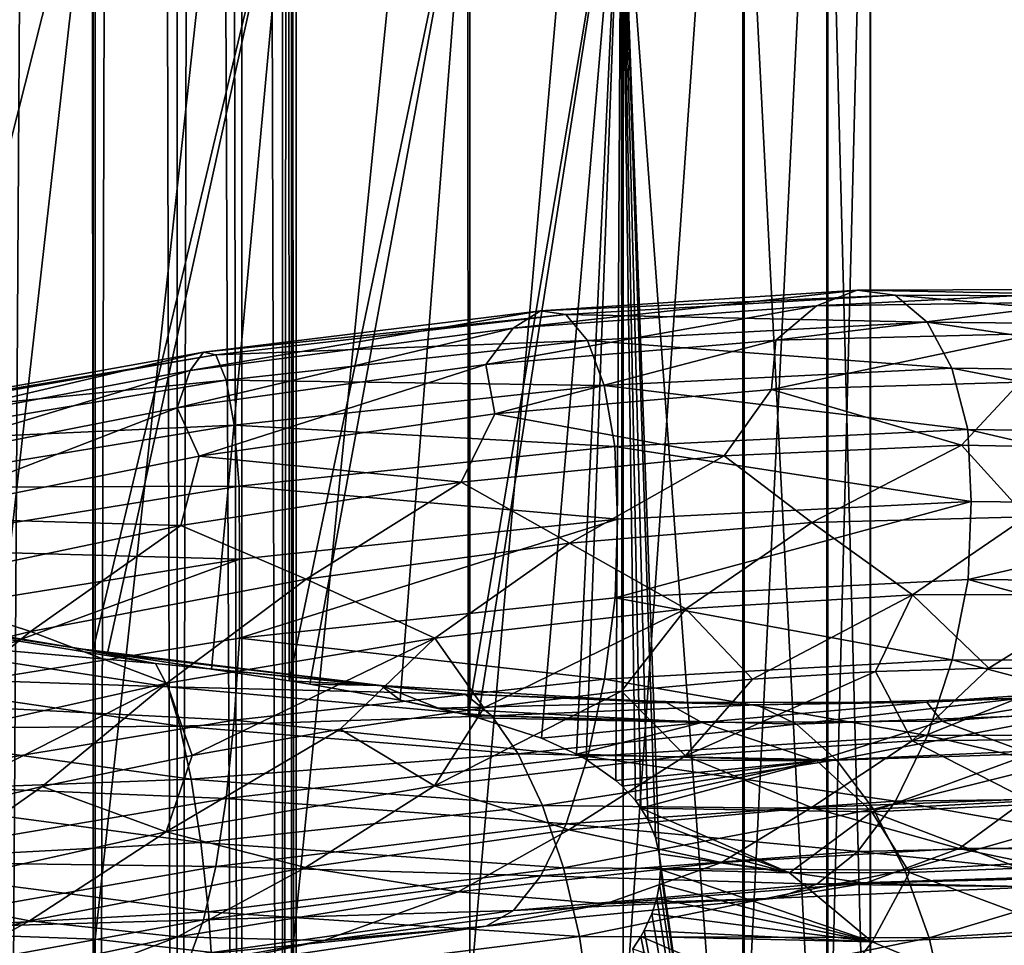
# Model space of a CAD drawing. Header units: metres. Extents: x -109 to 109, y -452 to 89.
# Tile 334 of 656: x 1 to 10, y -129 to -121. Entities that reach past the tile are written whole.
import ezdxf

# ---------------------------------------------------------------- set-up
doc = ezdxf.new("R2010")
doc.units = ezdxf.units.M
doc.layers.add('solid_K244270000C71_000_01', color=7, linetype='CONTINUOUS')
doc.layers.add('solid_k244270000c71_000_02', color=7, linetype='CONTINUOUS')

msp = doc.modelspace()

# ---------------------------------------------------------------- linework, layer by layer
at = {"layer": 'solid_K244270000C71_000_01'}
for points in [[(3.38175, -22.244411, 375.402008), (3.033048, -22.294632, 376.246521), (3.38074, -153.699997, 375.405762)], [(3.033048, -22.294632, 372.753296), (3.38175, -22.244411, 373.597809), (3.38074, -153.699997, 373.594025)], [(3.5, -22.22611, 374.499908), (3.5, -153.699997, 374.499908), (3.38074, -153.699997, 373.594025)], [(3.38175, -22.244411, 373.597809), (3.5, -22.22611, 374.499908), (3.38074, -153.699997, 373.594025)], [(3.38175, -22.244411, 375.402008), (3.38074, -153.699997, 375.405762), (3.5, -153.699997, 374.499908)], [(3.5, -22.22611, 374.499908), (3.38175, -22.244411, 375.402008), (3.5, -153.699997, 374.499908)], [(2.778136, -22.327826, 372.371063), (3.031089, -153.699997, 372.749908), (2.474874, -153.699997, 372.025024)], [(2.474925, -22.363464, 372.025085), (2.778136, -22.327826, 372.371063), (2.474874, -153.699997, 372.025024)], [(2.778137, -22.327826, 376.628754), (2.474925, -22.363464, 376.974731), (3.031089, -153.699997, 376.249908)], [(2.778136, -22.327826, 372.371063), (3.033048, -22.294632, 372.753296), (3.031089, -153.699997, 372.749908)], [(3.033048, -22.294632, 376.246521), (2.778137, -22.327826, 376.628754), (3.031089, -153.699997, 376.249908)], [(3.033048, -22.294632, 376.246521), (3.031089, -153.699997, 376.249908), (3.38074, -153.699997, 375.405762)], [(3.033048, -22.294632, 372.753296), (3.38074, -153.699997, 373.594025), (3.031089, -153.699997, 372.749908)], [(2.128956, -22.39905, 377.277954), (1.746732, -22.432095, 377.532867), (1.75, -153.699997, 377.531006)], [(1.746732, -22.432095, 371.466919), (2.128956, -22.39905, 371.721863), (1.75, -153.699997, 371.468811)], [(2.128956, -22.39905, 377.277954), (1.75, -153.699997, 377.531006), (2.474874, -153.699997, 376.974792)], [(2.128956, -22.39905, 371.721863), (2.474874, -153.699997, 372.025024), (1.75, -153.699997, 371.468811)], [(2.474925, -22.363464, 376.974731), (2.128956, -22.39905, 377.277954), (2.474874, -153.699997, 376.974792)], [(2.128956, -22.39905, 371.721863), (2.474925, -22.363464, 372.025085), (2.474874, -153.699997, 372.025024)], [(2.474925, -22.363464, 376.974731), (2.474874, -153.699997, 376.974792), (3.031089, -153.699997, 376.249908)], [(1.746732, -22.432095, 377.532867), (0.902252, -22.481905, 377.881622), (0.905867, -153.699997, 377.880646)], [(0.902252, -22.481905, 371.118195), (1.746732, -22.432095, 371.466919), (0.905867, -153.699997, 371.119171)], [(1.746732, -22.432095, 377.532867), (0.905867, -153.699997, 377.880646), (1.75, -153.699997, 377.531006)], [(1.746732, -22.432095, 371.466919), (1.75, -153.699997, 371.468811), (0.905867, -153.699997, 371.119171)], [(0, -113.41658, 856.172241), (0, -129.166992, 862.599304), (1.767249, -113.494987, 856.003845)], [(0, -129.166992, 862.599304), (1.767249, -129.231491, 862.42511), (1.767249, -113.494987, 856.003845)], [(1.767249, -113.494987, 856.003845), (1.767249, -129.231491, 862.42511), (3.458888, -113.727089, 855.505371)], [(1.767249, -129.231491, 862.42511), (3.458888, -129.42247, 861.909485), (3.458888, -113.727089, 855.505371)], [(3.458888, -113.727089, 855.505371), (3.458888, -129.42247, 861.909485), (4.999055, -114.102715, 854.698669)], [(3.458888, -129.42247, 861.909485), (4.999055, -129.731537, 861.074951), (4.999055, -114.102715, 854.698669)], [(4.999055, -114.102715, 854.698669), (4.999055, -129.731537, 861.074951), (6.320303, -114.605423, 853.619019)], [(4.999055, -129.731537, 861.074951), (6.320303, -130.145157, 859.958191), (6.320303, -114.605423, 853.619019)], [(6.320303, -114.605423, 853.619019), (6.320303, -130.145157, 859.958191), (7.364774, -115.213196, 852.313721)], [(6.320303, -130.145157, 859.958191), (7.364774, -130.645233, 858.60791), (7.364774, -115.213196, 852.313721)], [(7.364774, -115.213196, 852.313721), (7.364774, -130.645233, 858.60791), (8.086726, -115.899422, 850.839966)], [(7.364774, -130.645233, 858.60791), (8.086726, -131.209854, 857.083435), (8.086726, -115.899422, 850.839966)], [(8.086726, -115.899422, 850.839966), (8.086726, -131.209854, 857.083435), (8.454546, -116.634041, 849.262207)], [(8.086726, -131.209854, 857.083435), (8.454546, -131.814285, 855.451416), (8.454546, -116.634041, 849.262207)], [(8.454546, -116.634041, 849.262207), (8.454546, -131.814285, 855.451416), (8.452125, -117.384888, 847.649658)], [(8.452125, -117.384888, 847.649658), (8.452125, -132.432083, 853.783325), (8.079568, -118.11908, 846.072876)], [(8.454546, -131.814285, 855.451416), (8.452125, -132.432083, 853.783325), (8.452125, -117.384888, 847.649658)], [(8.079568, -118.11908, 846.072876), (8.079568, -133.036163, 852.152222), (7.353192, -118.804474, 844.600891)], [(8.452125, -132.432083, 853.783325), (8.079568, -133.036163, 852.152222), (8.079568, -118.11908, 846.072876)], [(6.304805, -119.447212, 843.314636), (7.353192, -118.804474, 844.600891), (7.353192, -133.600098, 850.629517)], [(8.079568, -133.036163, 852.152222), (7.353192, -133.600098, 850.629517), (7.353192, -118.804474, 844.600891)], [(0, -126.441193, 843.308777), (0, -119.29525, 840.163452), (1.744606, -119.552032, 840.481934)], [(4.984249, -127.299179, 845.407471), (4.980319, -119.627487, 842.091736), (6.304805, -119.447212, 843.314636)], [(5.070061, -127.321487, 845.484436), (4.984249, -127.299179, 845.407471), (6.304805, -119.447212, 843.314636)], [(5.616037, -127.497108, 846.032349), (5.070061, -127.321487, 845.484436), (6.304805, -119.447212, 843.314636)], [(5.918019, -127.634583, 846.388611), (5.616037, -127.497108, 846.032349), (6.304805, -119.447212, 843.314636)], [(6.001072, -127.680725, 846.495178), (5.918019, -127.634583, 846.388611), (6.304805, -119.447212, 843.314636)], [(6.259104, -127.862457, 846.857605), (6.001072, -127.680725, 846.495178), (6.304805, -119.447212, 843.314636)], [(6.259104, -127.862457, 846.857605), (6.304805, -119.447212, 843.314636), (6.311781, -127.909973, 846.938904)], [(6.632474, -128.495361, 847.577148), (6.304805, -119.447212, 843.314636), (7.353192, -133.600098, 850.629517)], [(6.427211, -128.035629, 847.1297), (6.311781, -127.909973, 846.938904), (6.304805, -119.447212, 843.314636)], [(6.474603, -128.099808, 847.214722), (6.427211, -128.035629, 847.1297), (6.304805, -119.447212, 843.314636)], [(6.534702, -128.199341, 847.331116), (6.474603, -128.099808, 847.214722), (6.304805, -119.447212, 843.314636)], [(6.599252, -128.352829, 847.476501), (6.534702, -128.199341, 847.331116), (6.304805, -119.447212, 843.314636)], [(6.632474, -128.495361, 847.577148), (6.599252, -128.352829, 847.476501), (6.304805, -119.447212, 843.314636)], [(0.942444, -126.612534, 843.436707), (0, -126.441193, 843.308777), (1.744606, -119.552032, 840.481934)], [(0.942444, -126.612534, 843.436707), (1.744606, -119.552032, 840.481934), (1.744892, -126.744408, 843.630554)], [(1.744892, -126.744408, 843.630554), (1.744606, -119.552032, 840.481934), (3.437735, -119.660278, 841.132324)], [(1.871267, -126.764259, 843.668518), (1.744892, -126.744408, 843.630554), (3.437735, -119.660278, 841.132324)], [(2.76983, -126.901474, 844.001465), (1.871267, -126.764259, 843.668518), (3.437735, -119.660278, 841.132324)], [(2.76983, -126.901474, 844.001465), (3.437735, -119.660278, 841.132324), (3.439579, -127.004089, 844.328064)], [(3.439579, -127.004089, 844.328064), (3.437735, -119.660278, 841.132324), (4.980319, -119.627487, 842.091736)], [(3.619263, -127.032707, 844.428467), (3.439579, -127.004089, 844.328064), (4.980319, -119.627487, 842.091736)], [(4.396943, -127.16922, 844.934387), (3.619263, -127.032707, 844.428467), (4.980319, -119.627487, 842.091736)], [(4.396943, -127.16922, 844.934387), (4.980319, -119.627487, 842.091736), (4.984249, -127.299179, 845.407471)], [(5.372518, -123.962395, 874.842102), (5.608665, -123.812279, 875.5047), (8.34089, -123.633713, 874.120483)], [(7.989705, -123.768234, 873.507446), (5.372518, -123.962395, 874.842102), (8.34089, -123.633713, 874.120483)], [(8.34089, -123.633713, 874.120483), (5.608665, -123.812279, 875.5047), (8.666769, -123.678452, 874.751648)], [(7.989705, -123.768234, 873.507446), (8.34089, -123.633713, 874.120483), (10.812059, -123.624077, 872.30304)], [(10.356828, -123.736084, 871.757751), (7.989705, -123.768234, 873.507446), (10.812059, -123.624077, 872.30304)], [(10.812059, -123.624077, 872.30304), (8.34089, -123.633713, 874.120483), (11.234487, -123.68808, 872.871277)], [(8.34089, -123.633713, 874.120483), (8.666769, -123.678452, 874.751648), (11.234487, -123.68808, 872.871277)], [(5.608665, -123.812279, 875.5047), (5.827796, -123.843788, 876.181702), (8.666769, -123.678452, 874.751648)], [(8.666769, -123.678452, 874.751648), (5.827796, -123.843788, 876.181702), (8.944007, -123.911217, 875.359436)], [(10.356828, -123.736084, 871.757751), (9.901761, -124.008949, 871.272461), (7.638646, -124.065018, 872.954407)], [(10.356828, -123.736084, 871.757751), (7.638646, -124.065018, 872.954407), (7.989705, -123.768234, 873.507446)], [(8.666769, -123.678452, 874.751648), (8.944007, -123.911217, 875.359436), (11.593863, -123.935265, 873.425476)], [(11.234487, -123.68808, 872.871277), (8.666769, -123.678452, 874.751648), (11.593863, -123.935265, 873.425476)], [(2.586942, -124.326996, 875.726746), (2.70065, -124.168571, 876.419128), (5.608665, -123.812279, 875.5047)], [(5.372518, -123.962395, 874.842102), (2.586942, -124.326996, 875.726746), (5.608665, -123.812279, 875.5047)], [(5.608665, -123.812279, 875.5047), (2.70065, -124.168571, 876.419128), (5.827796, -123.843788, 876.181702)], [(2.70065, -124.168571, 876.419128), (2.806165, -124.193169, 877.123474), (5.827796, -123.843788, 876.181702)], [(5.827796, -123.843788, 876.181702), (2.806165, -124.193169, 877.123474), (6.01422, -124.06678, 876.828369)], [(7.989705, -123.768234, 873.507446), (7.638646, -124.065018, 872.954407), (5.136456, -124.275841, 874.23938)], [(7.989705, -123.768234, 873.507446), (5.136456, -124.275841, 874.23938), (5.372518, -123.962395, 874.842102)], [(5.827796, -123.843788, 876.181702), (6.01422, -124.06678, 876.828369), (8.944007, -123.911217, 875.359436)], [(8.944007, -123.911217, 875.359436), (6.01422, -124.06678, 876.828369), (9.157751, -124.307671, 875.906067)], [(8.944007, -123.911217, 875.359436), (9.157751, -124.307671, 875.906067), (11.870933, -124.340607, 873.930725)], [(11.593863, -123.935265, 873.425476), (8.944007, -123.911217, 875.359436), (11.870933, -124.340607, 873.930725)], [(5.372518, -123.962395, 874.842102), (5.136456, -124.275841, 874.23938), (2.473275, -124.649467, 875.093994)], [(5.372518, -123.962395, 874.842102), (2.473275, -124.649467, 875.093994), (2.586942, -124.326996, 875.726746)], [(7.600089, -124.489326, 872.319031), (7.638646, -124.065018, 872.954407), (9.901761, -124.008949, 871.272461)], [(9.745215, -124.42749, 870.644287), (7.600089, -124.489326, 872.319031), (9.901761, -124.008949, 871.272461)], [(2.806165, -124.193169, 877.123474), (2.895931, -124.411263, 877.793091), (6.01422, -124.06678, 876.828369)], [(6.01422, -124.06678, 876.828369), (2.895931, -124.411263, 877.793091), (6.157947, -124.457397, 877.404846)], [(5.214535, -124.699112, 873.614502), (5.136456, -124.275841, 874.23938), (7.638646, -124.065018, 872.954407)], [(7.600089, -124.489326, 872.319031), (5.214535, -124.699112, 873.614502), (7.638646, -124.065018, 872.954407)], [(6.01422, -124.06678, 876.828369), (6.157947, -124.457397, 877.404846), (9.157751, -124.307671, 875.906067)], [(2.70065, -124.168571, 876.419128), (-0.291376, -124.706223, 876.840271), (2.806165, -124.193169, 877.123474)], [(-0.279108, -124.86554, 876.138916), (-0.291376, -124.706223, 876.840271), (2.70065, -124.168571, 876.419128)], [(2.586942, -124.326996, 875.726746), (-0.279108, -124.86554, 876.138916), (2.70065, -124.168571, 876.419128)], [(2.806165, -124.193169, 877.123474), (-0.30276, -124.730362, 877.55249), (2.895931, -124.411263, 877.793091)], [(-0.291376, -124.706223, 876.840271), (-0.30276, -124.730362, 877.55249), (2.806165, -124.193169, 877.123474)], [(2.663375, -125.065643, 874.495544), (2.473275, -124.649467, 875.093994), (5.136456, -124.275841, 874.23938)], [(5.214535, -124.699112, 873.614502), (2.663375, -125.065643, 874.495544), (5.136456, -124.275841, 874.23938)], [(9.157751, -124.307671, 875.906067), (6.157947, -124.457397, 877.404846), (9.295281, -124.834389, 876.354553)], [(9.157751, -124.307671, 875.906067), (9.295281, -124.834389, 876.354553), (12.049211, -124.87027, 874.352478)], [(11.870933, -124.340607, 873.930725), (9.157751, -124.307671, 875.906067), (12.049211, -124.87027, 874.352478)], [(2.895931, -124.411263, 877.793091), (-0.312445, -124.948486, 878.228271), (2.965137, -124.79921, 878.386841)], [(-0.30276, -124.730362, 877.55249), (-0.312445, -124.948486, 878.228271), (2.895931, -124.411263, 877.793091)], [(2.895931, -124.411263, 877.793091), (2.965137, -124.79921, 878.386841), (6.157947, -124.457397, 877.404846)], [(9.238918, -124.970169, 870.517395), (7.600089, -124.489326, 872.319031), (9.745215, -124.42749, 870.644287)], [(11.00293, -125.004066, 868.633972), (9.238918, -124.970169, 870.517395), (9.745215, -124.42749, 870.644287)], [(6.157947, -124.457397, 877.404846), (2.965137, -124.79921, 878.386841), (6.250427, -124.98246, 877.872314)], [(7.19213, -125.061249, 872.088989), (5.214535, -124.699112, 873.614502), (7.600089, -124.489326, 872.319031)], [(6.157947, -124.457397, 877.404846), (6.250427, -124.98246, 877.872314), (9.295281, -124.834389, 876.354553)], [(9.238918, -124.970169, 870.517395), (7.19213, -125.061249, 872.088989), (7.600089, -124.489326, 872.319031)], [(0.028362, -125.592384, 874.940552), (-0.266844, -125.18924, 875.496765), (2.473275, -124.649467, 875.093994)], [(2.663375, -125.065643, 874.495544), (0.028362, -125.592384, 874.940552), (2.473275, -124.649467, 875.093994)], [(4.924998, -125.290077, 873.304749), (2.663375, -125.065643, 874.495544), (5.214535, -124.699112, 873.614502)], [(7.19213, -125.061249, 872.088989), (4.924998, -125.290077, 873.304749), (5.214535, -124.699112, 873.614502)], [(2.965137, -124.79921, 878.386841), (-0.319911, -125.336945, 878.826294), (3.009668, -125.323914, 878.865051)], [(-0.312445, -124.948486, 878.228271), (-0.319911, -125.336945, 878.826294), (2.965137, -124.79921, 878.386841)], [(2.965137, -124.79921, 878.386841), (3.009668, -125.323914, 878.865051), (6.250427, -124.98246, 877.872314)], [(9.295281, -124.834389, 876.354553), (6.250427, -124.98246, 877.872314), (9.321997, -125.456795, 876.680908)], [(9.295281, -124.834389, 876.354553), (9.321997, -125.456795, 876.680908), (12.093849, -125.488121, 874.671875)], [(12.049211, -124.87027, 874.352478), (9.295281, -124.834389, 876.354553), (12.093849, -125.488121, 874.671875)], [(6.250427, -124.98246, 877.872314), (3.009668, -125.323914, 878.865051), (6.273554, -125.607872, 878.195679)], [(6.250427, -124.98246, 877.872314), (6.273554, -125.607872, 878.195679), (9.321997, -125.456795, 876.680908)], [(7.949234, -125.63868, 871.237488), (7.19213, -125.061249, 872.088989), (9.238918, -124.970169, 870.517395)], [(9.80147, -125.588409, 869.568298), (7.949234, -125.63868, 871.237488), (9.238918, -124.970169, 870.517395)], [(9.80147, -125.588409, 869.568298), (9.238918, -124.970169, 870.517395), (11.00293, -125.004066, 868.633972)], [(2.506526, -125.664299, 874.133301), (0.028362, -125.592384, 874.940552), (2.663375, -125.065643, 874.495544)], [(4.924998, -125.290077, 873.304749), (2.506526, -125.664299, 874.133301), (2.663375, -125.065643, 874.495544)], [(5.857026, -125.814583, 872.584839), (4.924998, -125.290077, 873.304749), (7.19213, -125.061249, 872.088989)], [(7.949234, -125.63868, 871.237488), (5.857026, -125.814583, 872.584839), (7.19213, -125.061249, 872.088989)], [(3.009668, -125.323914, 878.865051), (-0.324716, -125.862579, 879.306458), (3.010728, -125.952553, 879.190857)], [(-0.319911, -125.336945, 878.826294), (-0.324716, -125.862579, 879.306458), (3.009668, -125.323914, 878.865051)], [(3.586529, -126.126442, 873.572449), (2.506526, -125.664299, 874.133301), (4.924998, -125.290077, 873.304749)], [(3.009668, -125.323914, 878.865051), (3.010728, -125.952553, 879.190857), (6.273554, -125.607872, 878.195679)], [(5.857026, -125.814583, 872.584839), (3.586529, -126.126442, 873.572449), (4.924998, -125.290077, 873.304749)], [(9.321997, -125.456795, 876.680908), (6.251064, -126.287346, 878.332825), (9.296228, -126.129684, 876.815857)], [(9.321997, -125.456795, 876.680908), (6.273554, -125.607872, 878.195679), (6.251064, -126.287346, 878.332825)], [(12.093849, -125.488121, 874.671875), (9.321997, -125.456795, 876.680908), (9.296228, -126.129684, 876.815857)], [(12.093849, -125.488121, 874.671875), (9.296228, -126.129684, 876.815857), (12.050437, -126.152901, 874.813416)], [(2.506526, -125.664299, 874.133301), (0.011681, -126.186974, 874.555054), (0.028362, -125.592384, 874.940552)], [(6.273554, -125.607872, 878.195679), (3.009974, -126.635078, 879.323425), (6.251064, -126.287346, 878.332825)], [(6.273554, -125.607872, 878.195679), (3.010728, -125.952553, 879.190857), (3.009974, -126.635078, 879.323425)], [(8.81601, -126.261284, 870.37793), (7.949234, -125.63868, 871.237488), (9.80147, -125.588409, 869.568298)], [(10.495859, -126.258362, 868.560303), (8.81601, -126.261284, 870.37793), (9.80147, -125.588409, 869.568298)], [(1.20768, -126.578384, 874.178406), (0.011681, -126.186974, 874.555054), (2.506526, -125.664299, 874.133301)], [(3.586529, -126.126442, 873.572449), (1.20768, -126.578384, 874.178406), (2.506526, -125.664299, 874.133301)], [(6.862889, -126.382545, 871.89563), (5.857026, -125.814583, 872.584839), (7.949234, -125.63868, 871.237488)], [(8.81601, -126.261284, 870.37793), (6.862889, -126.382545, 871.89563), (7.949234, -125.63868, 871.237488)], [(-0.324716, -125.862579, 879.306458), (-0.334858, -126.492149, 879.629028), (3.010728, -125.952553, 879.190857)], [(4.69691, -126.634315, 873.07074), (3.586529, -126.126442, 873.572449), (5.857026, -125.814583, 872.584839)], [(6.862889, -126.382545, 871.89563), (4.69691, -126.634315, 873.07074), (5.857026, -125.814583, 872.584839)], [(3.010728, -125.952553, 879.190857), (-0.324749, -127.176537, 879.761475), (3.009974, -126.635078, 879.323425)], [(2.384786, -127.023895, 873.872498), (1.20768, -126.578384, 874.178406), (3.586529, -126.126442, 873.572449)], [(4.69691, -126.634315, 873.07074), (2.384786, -127.023895, 873.872498), (3.586529, -126.126442, 873.572449)], [(9.296228, -126.129684, 876.815857), (6.251064, -126.287346, 878.332825), (9.159523, -126.821396, 876.801208)], [(9.296228, -126.129684, 876.815857), (9.159523, -126.821396, 876.801208), (11.87323, -126.830063, 874.825256)], [(12.050437, -126.152901, 874.813416), (9.296228, -126.129684, 876.815857), (11.87323, -126.830063, 874.825256)], [(1.20768, -126.578384, 874.178406), (-1.207703, -127.172241, 874.386658), (0.011681, -126.186974, 874.555054)], [(6.251064, -126.287346, 878.332825), (3.009974, -126.635078, 879.323425), (6.159139, -126.989532, 878.298279)], [(6.251064, -126.287346, 878.332825), (6.159139, -126.989532, 878.298279), (9.159523, -126.821396, 876.801208)], [(8.81601, -126.261284, 870.37793), (7.437684, -126.987778, 871.61084), (6.862889, -126.382545, 871.89563)], [(8.81601, -126.261284, 870.37793), (8.49829, -126.922348, 870.76239), (7.437684, -126.987778, 871.61084)], [(8.81601, -126.261284, 870.37793), (9.475622, -126.893066, 869.824341), (8.49829, -126.922348, 870.76239)], [(10.495859, -126.258362, 868.560303), (9.475622, -126.893066, 869.824341), (8.81601, -126.261284, 870.37793)], [(10.495859, -126.258362, 868.560303), (10.361822, -126.897514, 868.803162), (9.475622, -126.893066, 869.824341)], [(6.862889, -126.382545, 871.89563), (5.119542, -127.234558, 872.998779), (4.69691, -126.634315, 873.07074)], [(6.862889, -126.382545, 871.89563), (6.307454, -127.091286, 872.358887), (5.119542, -127.234558, 872.998779)], [(6.862889, -126.382545, 871.89563), (7.437684, -126.987778, 871.61084), (6.307454, -127.091286, 872.358887)], [(-0.475728, -126.613434, 841.974609), (-0.454825, -126.406181, 842.661499), (2.287702, -126.852142, 843.025513)], [(-0.454825, -126.406181, 842.661499), (0.942444, -126.612534, 843.436707), (1.640344, -126.727814, 843.600708)], [(2.287702, -126.852142, 843.025513), (-0.454825, -126.406181, 842.661499), (1.640344, -126.727814, 843.600708)], [(-0.000914, -127.554161, 874.282043), (-1.207703, -127.172241, 874.386658), (1.20768, -126.578384, 874.178406)], [(-0.475728, -126.613434, 841.974609), (2.287702, -126.852142, 843.025513), (2.392841, -127.054382, 842.34491)], [(3.009974, -126.635078, 879.323425), (-0.324749, -127.176537, 879.761475), (2.965711, -127.343391, 879.276184)], [(2.384786, -127.023895, 873.872498), (-0.000914, -127.554161, 874.282043), (1.20768, -126.578384, 874.178406)], [(1.640344, -126.727814, 843.600708), (0.942444, -126.612534, 843.436707), (1.744892, -126.744408, 843.630554)], [(4.69691, -126.634315, 873.07074), (2.603747, -127.645905, 873.942383), (2.384786, -127.023895, 873.872498)], [(4.69691, -126.634315, 873.07074), (3.880141, -127.419342, 873.528198), (2.603747, -127.645905, 873.942383)], [(3.009974, -126.635078, 879.323425), (2.965711, -127.343391, 879.276184), (6.159139, -126.989532, 878.298279)], [(4.69691, -126.634315, 873.07074), (5.119542, -127.234558, 872.998779), (3.880141, -127.419342, 873.528198)], [(4.233447, -127.043114, 844.30304), (1.640344, -126.727814, 843.600708), (1.744892, -126.744408, 843.630554)], [(4.233447, -127.043114, 844.30304), (2.287702, -126.852142, 843.025513), (1.640344, -126.727814, 843.600708)], [(4.233447, -127.043114, 844.30304), (1.744892, -126.744408, 843.630554), (1.871267, -126.764259, 843.668518)], [(4.233447, -127.043114, 844.30304), (1.871267, -126.764259, 843.668518), (2.76983, -126.901474, 844.001465)], [(4.233447, -127.043114, 844.30304), (4.958905, -127.116844, 843.830933), (2.287702, -126.852142, 843.025513)], [(2.392841, -127.054382, 842.34491), (2.287702, -126.852142, 843.025513), (4.958905, -127.116844, 843.830933)], [(4.233447, -127.043114, 844.30304), (2.76983, -126.901474, 844.001465), (3.439579, -127.004089, 844.328064)], [(9.159523, -126.821396, 876.801208), (6.159139, -126.989532, 878.298279), (8.946478, -127.474335, 876.628235)], [(8.814192, -127.518768, 870.832947), (8.49829, -126.922348, 870.76239), (9.475622, -126.893066, 869.824341)], [(8.814192, -127.518768, 870.832947), (9.475622, -126.893066, 869.824341), (10.361822, -126.897514, 868.803162)], [(10.495024, -127.504196, 869.01532), (8.814192, -127.518768, 870.832947), (10.361822, -126.897514, 868.803162)], [(9.159523, -126.821396, 876.801208), (8.946478, -127.474335, 876.628235), (11.597066, -127.464645, 874.693665)], [(11.87323, -126.830063, 874.825256), (9.159523, -126.821396, 876.801208), (11.597066, -127.464645, 874.693665)], [(6.860062, -127.649841, 872.349731), (6.307454, -127.091286, 872.358887), (7.437684, -126.987778, 871.61084)], [(6.860062, -127.649841, 872.349731), (7.437684, -126.987778, 871.61084), (8.49829, -126.922348, 870.76239)], [(8.814192, -127.518768, 870.832947), (6.860062, -127.649841, 872.349731), (8.49829, -126.922348, 870.76239)], [(2.384786, -127.023895, 873.872498), (1.307759, -127.913567, 874.237244), (0.001472, -128.222977, 874.411438)], [(2.384786, -127.023895, 873.872498), (2.603747, -127.645905, 873.942383), (1.307759, -127.913567, 874.237244)], [(2.392841, -127.054382, 842.34491), (4.958905, -127.116844, 843.830933), (5.186808, -127.305527, 843.17688)], [(2.392841, -127.054382, 842.34491), (5.186808, -127.305527, 843.17688), (2.498018, -127.393898, 841.721313)], [(6.159139, -126.989532, 878.298279), (2.965711, -127.343391, 879.276184), (6.015881, -127.65551, 878.094543)], [(4.233447, -127.043114, 844.30304), (3.439579, -127.004089, 844.328064), (3.619263, -127.032707, 844.428467)], [(4.233447, -127.043114, 844.30304), (3.619263, -127.032707, 844.428467), (4.396943, -127.16922, 844.934387)], [(4.233447, -127.043114, 844.30304), (4.396943, -127.16922, 844.934387), (4.72839, -127.238319, 845.190369)], [(4.233447, -127.043114, 844.30304), (4.72839, -127.238319, 845.190369), (6.692688, -127.190498, 845.419128)], [(4.233447, -127.043114, 844.30304), (6.692688, -127.190498, 845.419128), (4.958905, -127.116844, 843.830933)], [(6.159139, -126.989532, 878.298279), (6.015881, -127.65551, 878.094543), (8.946478, -127.474335, 876.628235)], [(8.940659, -127.186195, 846.92511), (10.905019, -127.050011, 848.781738), (9.756726, -127.151138, 846.691528)], [(9.070429, -127.350891, 847.872437), (10.905019, -127.050011, 848.781738), (8.940659, -127.186195, 846.92511)], [(9.070429, -127.350891, 847.872437), (10.860699, -127.221115, 849.707458), (10.905019, -127.050011, 848.781738)], [(4.693094, -127.909325, 873.522766), (5.119542, -127.234558, 872.998779), (6.307454, -127.091286, 872.358887)], [(6.860062, -127.649841, 872.349731), (4.693094, -127.909325, 873.522766), (6.307454, -127.091286, 872.358887)], [(6.692688, -127.190498, 845.419128), (7.474267, -127.210518, 845.064026), (4.958905, -127.116844, 843.830933)], [(5.186808, -127.305527, 843.17688), (4.958905, -127.116844, 843.830933), (7.474267, -127.210518, 845.064026)], [(8.940659, -127.186195, 846.92511), (9.756726, -127.151138, 846.691528), (7.474267, -127.210518, 845.064026)], [(7.81777, -127.377556, 844.456238), (7.474267, -127.210518, 845.064026), (9.756726, -127.151138, 846.691528)], [(7.81777, -127.377556, 844.456238), (9.756726, -127.151138, 846.691528), (10.205128, -127.289307, 846.148132)], [(-0.324749, -127.176537, 879.761475), (-0.319973, -127.886505, 879.708984), (2.965711, -127.343391, 879.276184)], [(4.693094, -127.909325, 873.522766), (3.880141, -127.419342, 873.528198), (5.119542, -127.234558, 872.998779)], [(4.72839, -127.238319, 845.190369), (4.396943, -127.16922, 844.934387), (4.984249, -127.299179, 845.407471)], [(7.001148, -127.363106, 846.354858), (6.692688, -127.190498, 845.419128), (4.72839, -127.238319, 845.190369)], [(7.001148, -127.363106, 846.354858), (4.72839, -127.238319, 845.190369), (4.984249, -127.299179, 845.407471)], [(5.186808, -127.305527, 843.17688), (7.474267, -127.210518, 845.064026), (7.81777, -127.377556, 844.456238)], [(6.692688, -127.190498, 845.419128), (8.940659, -127.186195, 846.92511), (7.474267, -127.210518, 845.064026)], [(7.001148, -127.363106, 846.354858), (8.940659, -127.186195, 846.92511), (6.692688, -127.190498, 845.419128)], [(7.001148, -127.363106, 846.354858), (9.070429, -127.350891, 847.872437), (8.940659, -127.186195, 846.92511)], [(9.839114, -127.63343, 849.367004), (10.860699, -127.221115, 849.707458), (9.070429, -127.350891, 847.872437)], [(5.186808, -127.305527, 843.17688), (5.414793, -127.632141, 842.579651), (2.498018, -127.393898, 841.721313)], [(7.001148, -127.363106, 846.354858), (4.984249, -127.299179, 845.407471), (5.070061, -127.321487, 845.484436)], [(7.001148, -127.363106, 846.354858), (5.070061, -127.321487, 845.484436), (5.616037, -127.497108, 846.032349)], [(5.186808, -127.305527, 843.17688), (7.81777, -127.377556, 844.456238), (5.414793, -127.632141, 842.579651)], [(7.81777, -127.377556, 844.456238), (10.205128, -127.289307, 846.148132), (8.161398, -127.683563, 843.905151)], [(10.205128, -127.289307, 846.148132), (10.653691, -127.567802, 845.66156), (8.161398, -127.683563, 843.905151)], [(2.965711, -127.343391, 879.276184), (-0.319973, -127.886505, 879.708984), (2.89673, -128.016785, 879.053284)], [(2.498018, -127.393898, 841.721313), (5.414793, -127.632141, 842.579651), (2.595615, -127.849548, 841.200989)], [(2.965711, -127.343391, 879.276184), (2.89673, -128.016785, 879.053284), (6.015881, -127.65551, 878.094543)], [(7.81777, -127.377556, 844.456238), (8.161398, -127.683563, 843.905151), (5.414793, -127.632141, 842.579651)], [(7.001148, -127.363106, 846.354858), (5.616037, -127.497108, 846.032349), (5.918019, -127.634583, 846.388611)], [(7.993243, -127.69278, 847.713501), (7.001148, -127.363106, 846.354858), (5.918019, -127.634583, 846.388611)], [(7.993243, -127.69278, 847.713501), (9.070429, -127.350891, 847.872437), (7.001148, -127.363106, 846.354858)], [(7.993243, -127.69278, 847.713501), (9.839114, -127.63343, 849.367004), (9.070429, -127.350891, 847.872437)], [(2.380056, -128.304306, 874.321472), (2.603747, -127.645905, 873.942383), (3.880141, -127.419342, 873.528198)], [(4.693094, -127.909325, 873.522766), (2.380056, -128.304306, 874.321472), (3.880141, -127.419342, 873.528198)], [(8.946478, -127.474335, 876.628235), (6.015881, -127.65551, 878.094543), (8.66981, -128.039215, 876.304443)], [(8.946478, -127.474335, 876.628235), (8.66981, -128.039215, 876.304443), (11.23843, -128.008621, 874.423706)], [(11.597066, -127.464645, 874.693665), (8.946478, -127.474335, 876.628235), (11.23843, -128.008621, 874.423706)], [(7.945769, -128.095108, 872.120605), (6.860062, -127.649841, 872.349731), (8.814192, -127.518768, 870.832947)], [(9.799794, -128.024033, 870.452026), (7.945769, -128.095108, 872.120605), (8.814192, -127.518768, 870.832947)], [(8.161398, -127.683563, 843.905151), (10.653691, -127.567802, 845.66156), (8.480265, -128.110062, 843.452026)], [(10.653691, -127.567802, 845.66156), (11.069932, -127.970329, 845.268372), (8.480265, -128.110062, 843.452026)], [(9.799794, -128.024033, 870.452026), (8.814192, -127.518768, 870.832947), (10.495024, -127.504196, 869.01532)], [(2.380056, -128.304306, 874.321472), (1.307759, -127.913567, 874.237244), (2.603747, -127.645905, 873.942383)], [(5.414793, -127.632141, 842.579651), (5.626348, -128.076584, 842.083679), (2.595615, -127.849548, 841.200989)], [(6.015881, -127.65551, 878.094543), (2.89673, -128.016785, 879.053284), (5.829842, -128.235123, 877.731079)], [(5.851719, -128.287964, 873.465454), (4.693094, -127.909325, 873.522766), (6.860062, -127.649841, 872.349731)], [(5.414793, -127.632141, 842.579651), (8.161398, -127.683563, 843.905151), (5.626348, -128.076584, 842.083679)], [(6.015881, -127.65551, 878.094543), (5.829842, -128.235123, 877.731079), (8.66981, -128.039215, 876.304443)], [(7.945769, -128.095108, 872.120605), (5.851719, -128.287964, 873.465454), (6.860062, -127.649841, 872.349731)], [(7.993243, -127.69278, 847.713501), (5.918019, -127.634583, 846.388611), (6.001072, -127.680725, 846.495178)], [(8.466522, -128.131851, 848.643372), (9.839114, -127.63343, 849.367004), (7.993243, -127.69278, 847.713501)], [(8.466522, -128.131851, 848.643372), (10.201664, -128.053192, 850.386963), (9.839114, -127.63343, 849.367004)], [(8.161398, -127.683563, 843.905151), (8.480265, -128.110062, 843.452026), (5.626348, -128.076584, 842.083679)], [(7.993243, -127.69278, 847.713501), (6.001072, -127.680725, 846.495178), (6.259104, -127.862457, 846.857605)], [(7.993243, -127.69278, 847.713501), (6.259104, -127.862457, 846.857605), (6.311781, -127.909973, 846.938904)], [(7.993243, -127.69278, 847.713501), (6.311781, -127.909973, 846.938904), (6.427211, -128.035629, 847.1297)], [(7.993243, -127.69278, 847.713501), (6.427211, -128.035629, 847.1297), (6.474603, -128.099808, 847.214722)], [(8.466522, -128.131851, 848.643372), (7.993243, -127.69278, 847.713501), (6.474603, -128.099808, 847.214722)], [(-0.319973, -127.886505, 879.708984), (-0.312531, -128.561554, 879.479065), (2.89673, -128.016785, 879.053284)], [(-0.006435, -128.837555, 874.726868), (0.001472, -128.222977, 874.411438), (1.307759, -127.913567, 874.237244)], [(2.380056, -128.304306, 874.321472), (-0.006435, -128.837555, 874.726868), (1.307759, -127.913567, 874.237244)], [(3.579425, -128.612473, 874.448364), (2.380056, -128.304306, 874.321472), (4.693094, -127.909325, 873.522766)], [(2.595615, -127.849548, 841.200989), (5.626348, -128.076584, 842.083679), (2.678646, -128.396729, 840.824097)], [(5.851719, -128.287964, 873.465454), (3.579425, -128.612473, 874.448364), (4.693094, -127.909325, 873.522766)], [(8.480265, -128.110062, 843.452026), (11.069932, -127.970329, 845.268372), (8.751537, -128.634766, 843.132141)], [(11.069932, -127.970329, 845.268372), (11.424045, -128.476547, 844.999695), (8.751537, -128.634766, 843.132141)], [(2.89673, -128.016785, 879.053284), (-0.312531, -128.561554, 879.479065), (2.80715, -128.604599, 878.665344)], [(5.626348, -128.076584, 842.083679), (5.806328, -128.615143, 841.727234), (2.678646, -128.396729, 840.824097)], [(2.89673, -128.016785, 879.053284), (2.80715, -128.604599, 878.665344), (5.829842, -128.235123, 877.731079)], [(5.626348, -128.076584, 842.083679), (8.480265, -128.110062, 843.452026), (5.806328, -128.615143, 841.727234)], [(8.66981, -128.039215, 876.304443), (5.829842, -128.235123, 877.731079), (8.344313, -128.47316, 875.843811)], [(9.220275, -128.449097, 871.787598), (7.945769, -128.095108, 872.120605), (9.799794, -128.024033, 870.452026)], [(8.66981, -128.039215, 876.304443), (8.344313, -128.47316, 875.843811), (10.816497, -128.420258, 874.026428)], [(8.466522, -128.131851, 848.643372), (9.743022, -128.617798, 850.225403), (10.201664, -128.053192, 850.386963)], [(11.23843, -128.008621, 874.423706), (8.66981, -128.039215, 876.304443), (10.816497, -128.420258, 874.026428)], [(10.989326, -128.448914, 869.905579), (9.220275, -128.449097, 871.787598), (9.799794, -128.024033, 870.452026)], [(8.480265, -128.110062, 843.452026), (8.751537, -128.634766, 843.132141), (5.806328, -128.615143, 841.727234)], [(7.168751, -128.569077, 873.354736), (5.851719, -128.287964, 873.465454), (7.945769, -128.095108, 872.120605)], [(7.755783, -128.659821, 848.41095), (6.474603, -128.099808, 847.214722), (6.534702, -128.199341, 847.331116)], [(8.466522, -128.131851, 848.643372), (6.474603, -128.099808, 847.214722), (7.755783, -128.659821, 848.41095)], [(9.220275, -128.449097, 871.787598), (7.168751, -128.569077, 873.354736), (7.945769, -128.095108, 872.120605)], [(8.466522, -128.131851, 848.643372), (7.755783, -128.659821, 848.41095), (8.791592, -128.655136, 849.273071)], [(8.466522, -128.131851, 848.643372), (8.791592, -128.655136, 849.273071), (9.743022, -128.617798, 850.225403)], [(5.829842, -128.235123, 877.731079), (2.80715, -128.604599, 878.665344), (5.610967, -128.684647, 877.223877)], [(5.829842, -128.235123, 877.731079), (5.610967, -128.684647, 877.223877), (8.344313, -128.47316, 875.843811)], [(7.755783, -128.659821, 848.41095), (6.534702, -128.199341, 847.331116), (6.599252, -128.352829, 847.476501)], [(1.198926, -129.072479, 875.047607), (-0.006435, -128.837555, 874.726868), (2.380056, -128.304306, 874.321472)], [(3.579425, -128.612473, 874.448364), (1.198926, -129.072479, 875.047607), (2.380056, -128.304306, 874.321472)], [(4.89734, -128.820862, 874.562683), (3.579425, -128.612473, 874.448364), (5.851719, -128.287964, 873.465454)], [(7.168751, -128.569077, 873.354736), (4.89734, -128.820862, 874.562683), (5.851719, -128.287964, 873.465454)], [(2.678646, -128.396729, 840.824097), (5.806328, -128.615143, 841.727234), (2.74266, -128.995514, 840.605591)], [(7.755783, -128.659821, 848.41095), (6.599252, -128.352829, 847.476501), (6.632474, -128.495361, 847.577148)], [(10.816497, -128.420258, 874.026428), (8.344313, -128.47316, 875.843811), (10.361429, -128.681458, 873.53479)], [(8.344313, -128.47316, 875.843811), (5.610967, -128.684647, 877.223877), (7.993255, -128.756653, 875.283813)], [(6.642507, -128.628754, 847.64325), (6.632474, -128.495361, 847.577148), (7.353192, -133.600098, 850.629517)], [(7.755783, -128.659821, 848.41095), (6.632474, -128.495361, 847.577148), (6.642507, -128.628754, 847.64325)], [(8.41146, -128.746811, 873.29071), (7.168751, -128.569077, 873.354736), (9.220275, -128.449097, 871.787598)], [(8.344313, -128.47316, 875.843811), (7.993255, -128.756653, 875.283813), (10.361429, -128.681458, 873.53479)], [(10.403562, -128.696335, 871.542358), (8.41146, -128.746811, 873.29071), (9.220275, -128.449097, 871.787598)], [(8.751537, -128.634766, 843.132141), (11.424045, -128.476547, 844.999695), (8.960681, -129.218872, 842.957397)], [(11.424045, -128.476547, 844.999695), (11.697056, -129.048553, 844.864685), (8.960681, -129.218872, 842.957397)], [(10.403562, -128.696335, 871.542358), (9.220275, -128.449097, 871.787598), (10.989326, -128.448914, 869.905579)], [(-0.312531, -128.561554, 879.479065), (-0.302866, -129.150879, 879.082825), (2.80715, -128.604599, 878.665344)], [(6.167842, -128.925507, 874.69281), (4.89734, -128.820862, 874.562683), (7.168751, -128.569077, 873.354736)], [(8.41146, -128.746811, 873.29071), (6.167842, -128.925507, 874.69281), (7.168751, -128.569077, 873.354736)], [(2.80715, -128.604599, 878.665344), (-0.302866, -129.150879, 879.082825), (2.701759, -129.062622, 878.129761)], [(2.475298, -129.211472, 875.380127), (1.198926, -129.072479, 875.047607), (3.579425, -128.612473, 874.448364)], [(4.89734, -128.820862, 874.562683), (2.475298, -129.211472, 875.380127), (3.579425, -128.612473, 874.448364)], [(2.80715, -128.604599, 878.665344), (2.701759, -129.062622, 878.129761), (5.610967, -128.684647, 877.223877)], [(5.610967, -128.684647, 877.223877), (2.701759, -129.062622, 878.129761), (5.374905, -128.983597, 876.61377)], [(5.806328, -128.615143, 841.727234), (5.945087, -129.208298, 841.524353), (2.74266, -128.995514, 840.605591)], [(5.610967, -128.684647, 877.223877), (5.374905, -128.983597, 876.61377), (7.993255, -128.756653, 875.283813)], [(5.806328, -128.615143, 841.727234), (8.751537, -128.634766, 843.132141), (5.945087, -129.208298, 841.524353)], [(8.751537, -128.634766, 843.132141), (8.960681, -129.218872, 842.957397), (5.945087, -129.208298, 841.524353)], [(6.634608, -128.752914, 847.681519), (6.642507, -128.628754, 847.64325), (7.353192, -133.600098, 850.629517)], [(8.46795, -129.252151, 849.081543), (6.642507, -128.628754, 847.64325), (6.634608, -128.752914, 847.681519)], [(8.46795, -129.252151, 849.081543), (7.755783, -128.659821, 848.41095), (6.642507, -128.628754, 847.64325)], [(8.46795, -129.252151, 849.081543), (8.791592, -128.655136, 849.273071), (7.755783, -128.659821, 848.41095)], [(10.361429, -128.681458, 873.53479), (7.993255, -128.756653, 875.283813), (9.906198, -128.78038, 872.987)], [(8.46795, -129.252151, 849.081543), (10.203547, -129.184448, 850.826111), (8.791592, -128.655136, 849.273071)], [(10.203547, -129.184448, 850.826111), (9.743022, -128.617798, 850.225403), (8.791592, -128.655136, 849.273071)], [(7.993255, -128.756653, 875.283813), (5.374905, -128.983597, 876.61377), (7.642069, -128.87645, 874.667725)], [(7.642069, -128.87645, 874.667725), (6.167842, -128.925507, 874.69281), (8.41146, -128.746811, 873.29071)], [(6.610425, -128.879349, 847.698853), (6.634608, -128.752914, 847.681519), (7.353192, -133.600098, 850.629517)], [(8.46795, -129.252151, 849.081543), (6.634608, -128.752914, 847.681519), (6.610425, -128.879349, 847.698853)], [(9.906198, -128.78038, 872.987), (7.642069, -128.87645, 874.667725), (8.41146, -128.746811, 873.29071)], [(7.993255, -128.756653, 875.283813), (7.642069, -128.87645, 874.667725), (9.906198, -128.78038, 872.987)], [(9.906198, -128.78038, 872.987), (8.41146, -128.746811, 873.29071), (10.403562, -128.696335, 871.542358)], [(3.738252, -129.242371, 875.709106), (2.475298, -129.211472, 875.380127), (4.89734, -128.820862, 874.562683)], [(6.167842, -128.925507, 874.69281), (3.738252, -129.242371, 875.709106), (4.89734, -128.820862, 874.562683)], [(5.138757, -129.117798, 875.947815), (3.738252, -129.242371, 875.709106), (6.167842, -128.925507, 874.69281)], [(7.642069, -128.87645, 874.667725), (5.138757, -129.117798, 875.947815), (6.167842, -128.925507, 874.69281)], [(5.374905, -128.983597, 876.61377), (5.138757, -129.117798, 875.947815), (7.642069, -128.87645, 874.667725)], [(6.567958, -129.012161, 847.695007), (6.610425, -128.879349, 847.698853), (7.353192, -133.600098, 850.629517)], [(8.46795, -129.252151, 849.081543), (6.610425, -128.879349, 847.698853), (6.567958, -129.012161, 847.695007)], [(5.374905, -128.983597, 876.61377), (2.588092, -129.369888, 877.489502), (5.138757, -129.117798, 875.947815)], [(2.701759, -129.062622, 878.129761), (2.588092, -129.369888, 877.489502), (5.374905, -128.983597, 876.61377)], [(2.74266, -128.995514, 840.605591), (5.945087, -129.208298, 841.524353), (2.783849, -129.602829, 840.554688)], [(6.501989, -129.156006, 847.666077), (6.567958, -129.012161, 847.695007), (7.353192, -133.600098, 850.629517)], [(8.46795, -129.252151, 849.081543), (6.567958, -129.012161, 847.695007), (6.501989, -129.156006, 847.666077)], [(-0.022245, -129.743622, 875.787415), (-1.217867, -129.669601, 875.247009), (1.198926, -129.072479, 875.047607)], [(-0.302866, -129.150879, 879.082825), (-0.291495, -129.610184, 878.538025), (2.701759, -129.062622, 878.129761)], [(2.701759, -129.062622, 878.129761), (-0.291495, -129.610184, 878.538025), (2.588092, -129.369888, 877.489502)], [(2.475298, -129.211472, 875.380127), (-0.022245, -129.743622, 875.787415), (1.198926, -129.072479, 875.047607)], [(8.960681, -129.218872, 842.957397), (11.697056, -129.048553, 844.864685), (9.095252, -129.820023, 842.934387)], [(11.697056, -129.048553, 844.864685), (11.872722, -129.644592, 844.867493), (9.095252, -129.820023, 842.934387)], [(0, -129.166992, 862.599304), (0, -145.388916, 867.720947), (1.767249, -129.231491, 862.42511)], [(5.138757, -129.117798, 875.947815), (2.474383, -129.511688, 876.793579), (3.738252, -129.242371, 875.709106)], [(2.588092, -129.369888, 877.489502), (2.474383, -129.511688, 876.793579), (5.138757, -129.117798, 875.947815)], [(6.473243, -129.207306, 847.649719), (6.501989, -129.156006, 847.666077), (7.353192, -133.600098, 850.629517)], [(8.46795, -129.252151, 849.081543), (6.501989, -129.156006, 847.666077), (6.473243, -129.207306, 847.649719)], [(9.840887, -129.82135, 850.21698), (10.203547, -129.184448, 850.826111), (8.46795, -129.252151, 849.081543)], [(1.196864, -129.701187, 876.317017), (-0.022245, -129.743622, 875.787415), (2.475298, -129.211472, 875.380127)], [(0, -145.388916, 867.720947), (1.767249, -145.439102, 867.542114), (1.767249, -129.231491, 862.42511)], [(3.738252, -129.242371, 875.709106), (1.196864, -129.701187, 876.317017), (2.475298, -129.211472, 875.380127)], [(2.474383, -129.511688, 876.793579), (1.196864, -129.701187, 876.317017), (3.738252, -129.242371, 875.709106)], [(1.767249, -129.231491, 862.42511), (1.767249, -145.439102, 867.542114), (3.458888, -129.42247, 861.909485)], [(5.945087, -129.208298, 841.524353), (6.034371, -129.813278, 841.483215), (2.783849, -129.602829, 840.554688)], [(5.945087, -129.208298, 841.524353), (8.960681, -129.218872, 842.957397), (6.034371, -129.813278, 841.483215)], [(8.960681, -129.218872, 842.957397), (9.095252, -129.820023, 842.934387), (6.034371, -129.813278, 841.483215)], [(6.403916, -129.314346, 847.605164), (6.473243, -129.207306, 847.649719), (7.353192, -133.600098, 850.629517)], [(7.993769, -129.860397, 848.562134), (6.473243, -129.207306, 847.649719), (6.403916, -129.314346, 847.605164)], [(7.993769, -129.860397, 848.562134), (8.46795, -129.252151, 849.081543), (6.473243, -129.207306, 847.649719)], [(7.993769, -129.860397, 848.562134), (9.840887, -129.82135, 850.21698), (8.46795, -129.252151, 849.081543)]]:
    msp.add_3dface(points, dxfattribs=at)
at = {"layer": 'solid_k244270000c71_000_02'}
for points in [[(2.586942, -124.326996, 875.726746), (-0.266844, -125.18924, 875.496765), (-0.279108, -124.86554, 876.138916)], [(2.586942, -124.326996, 875.726746), (2.473275, -124.649467, 875.093994), (-0.266844, -125.18924, 875.496765)], [(3.010728, -125.952553, 879.190857), (-0.334858, -126.492149, 879.629028), (-0.324749, -127.176537, 879.761475)], [(-0.475728, -126.613434, 841.974609), (2.392841, -127.054382, 842.34491), (-0.496639, -126.957657, 841.345032)], [(-0.496639, -126.957657, 841.345032), (2.498018, -127.393898, 841.721313), (-0.516042, -127.417366, 840.81958)], [(2.392841, -127.054382, 842.34491), (2.498018, -127.393898, 841.721313), (-0.496639, -126.957657, 841.345032)], [(2.384786, -127.023895, 873.872498), (0.001472, -128.222977, 874.411438), (-0.000914, -127.554161, 874.282043)], [(2.498018, -127.393898, 841.721313), (2.595615, -127.849548, 841.200989), (-0.516042, -127.417366, 840.81958)], [(-0.516042, -127.417366, 840.81958), (2.595615, -127.849548, 841.200989), (-0.53255, -127.967621, 840.43866)], [(2.595615, -127.849548, 841.200989), (2.678646, -128.396729, 840.824097), (-0.53255, -127.967621, 840.43866)], [(-0.53255, -127.967621, 840.43866), (2.678646, -128.396729, 840.824097), (-0.545277, -128.568344, 840.217529)], [(2.678646, -128.396729, 840.824097), (2.74266, -128.995514, 840.605591), (-0.545277, -128.568344, 840.217529)], [(-0.545277, -128.568344, 840.217529), (2.74266, -128.995514, 840.605591), (-0.553466, -129.176376, 840.165527)], [(1.198926, -129.072479, 875.047607), (-1.217867, -129.669601, 875.247009), (-0.006435, -128.837555, 874.726868)], [(2.74266, -128.995514, 840.605591), (2.783849, -129.602829, 840.554688), (-0.553466, -129.176376, 840.165527)], [(-0.553466, -129.176376, 840.165527), (2.783849, -129.602829, 840.554688), (-0.544751, -129.750626, 840.292725)]]:
    msp.add_3dface(points, dxfattribs=at)

doc.saveas('drawing.dxf')
